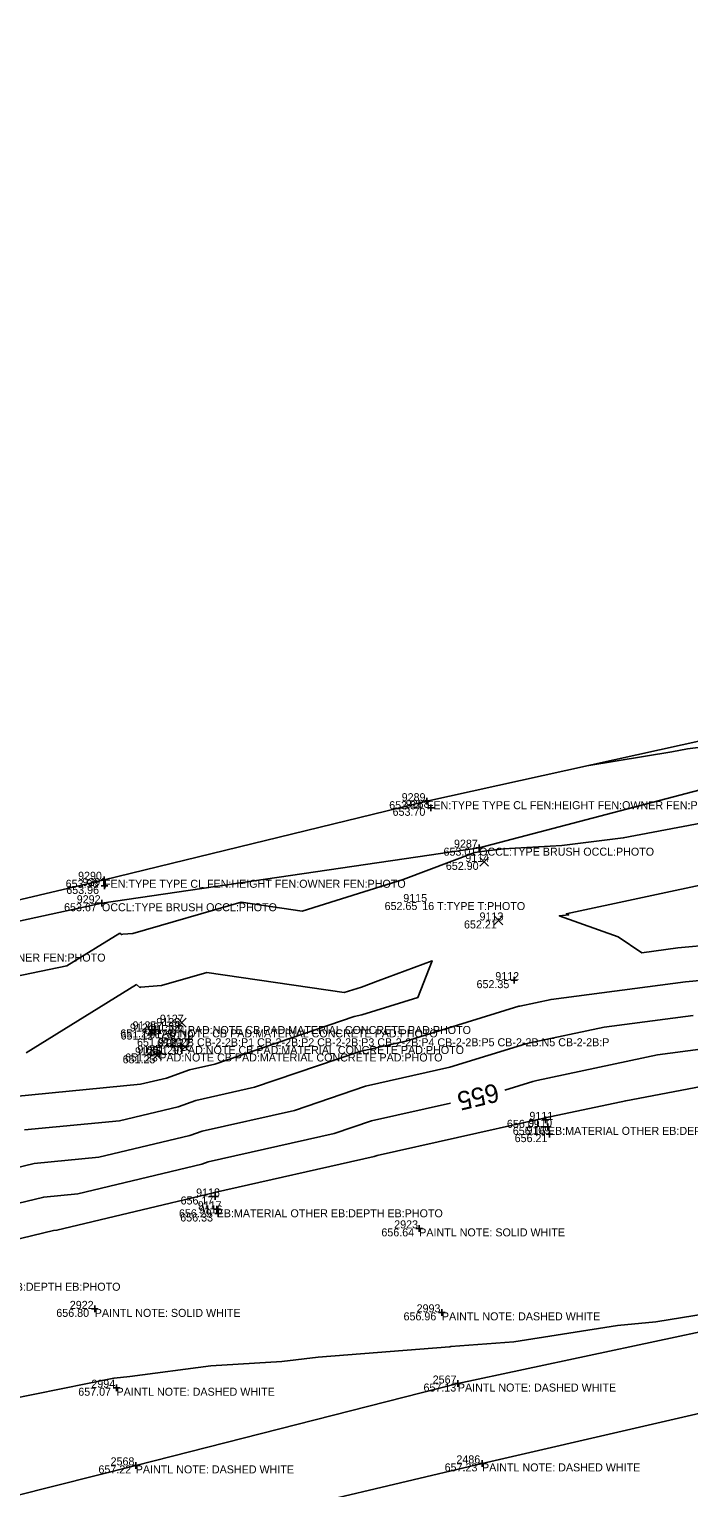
# Model space of a CAD drawing. Extents: x 2129350 to 2137777, y 657588 to 659885.
# Drawn here: x 2135656.4 to 2135755.2, y 659446.5 to 659665.1 of the extents above; entities that cross this region are included whole.
import ezdxf

# ---------------------------------------------------------------- set-up
doc = ezdxf.new("R2010")
doc.units = 0
for name, color, linetype in [('DT_X_Contour_Major', 7, 'Continuous'), ('DT_X_Contour_Minor', 7, 'Continuous'), ('DT_X_TIN_Hull', 7, 'Continuous'), ('PV_X_COP', 7, 'Continuous'), ('SV_X_Occupation_Line', 7, 'Continuous'), ('SV_X_Random_Point', 7, 'Continuous'), ('SV_X_Shot_Marker', 7, 'Continuous'), ('SV_X_Text_Comment', 7, 'Continuous'), ('SV_X_Text_Elevation', 7, 'Continuous'), ('SV_X_Text_Name', 7, 'Continuous')]:
    doc.layers.add(name, color=color, linetype=linetype)

msp = doc.modelspace()

# ---------------------------------------------------------------- linework, layer by layer
at = {"layer": 'DT_X_Contour_Major'}
for points in [[(2135727.64, 659506.08), (2135731.83, 659507.38), (2135732.4, 659507.5), (2135750.5, 659511.35), (2135756.96, 659512.2), (2135760.95, 659512.56), (2135778.58, 659516.39), (2135779.34, 659516.38), (2135779.57, 659516.67), (2135799.09, 659520.6), (2135803.99, 659522.09), (2135820.04, 659525.34), (2135824.72, 659526.79), (2135825.23, 659526.93)], [(2135622.15, 659481.56), (2135626.95, 659482.7), (2135633.24, 659484.36), (2135633.28, 659484.37), (2135634.13, 659484.57), (2135640.2, 659485.64), (2135658.54, 659490.04), (2135663.64, 659490.54), (2135682.22, 659494.99), (2135683.18, 659495.33), (2135702.06, 659499.57), (2135707.63, 659501.47), (2135719.47, 659504.12)]]:
    msp.add_lwpolyline(points, dxfattribs=at)
at = {"layer": 'DT_X_Contour_Minor'}
for points in [[(2135740.23, 659554.74), (2135752.63, 659556.79), (2135754.98, 659557.23), (2135767.96, 659558.84), (2135775.93, 659560.34), (2135800.46, 659563.99), (2135805.37, 659564.79), (2135817.17, 659566.56), (2135817.24, 659566.58), (2135819.34, 659566.79), (2135835.39, 659569.35), (2135852.41, 659572.08), (2135865.07, 659573.5), (2135868.47, 659574.64), (2135883.25, 659576.99), (2135908.34, 659580.76), (2135916.23, 659582.84), (2135921.51, 659582.97), (2135952.9, 659588.75)], [(2135669.96, 659529.61), (2135670.2, 659529.39), (2135670.37, 659529.44), (2135671.88, 659529.57), (2135688.13, 659534.24), (2135697.24, 659532.9), (2135712.4, 659537.67), (2135723.15, 659541.7), (2135724.19, 659541.83), (2135727.43, 659542.26), (2135736.16, 659542.75), (2135745.38, 659543.89), (2135809.6, 659556.05)], [(2135776.07, 659529.4), (2135777.12, 659530.7), (2135779.7, 659531.23), (2135801.22, 659537.77), (2135801.98, 659537.92), (2135812.8, 659541.29), (2135803.82, 659541.25), (2135794.71, 659544.91), (2135736.83, 659532.51), (2135737.21, 659532.34), (2135735.78, 659532.21), (2135744.59, 659529.05), (2135748.14, 659526.68), (2135753.56, 659527.4), (2135770.19, 659528.89), (2135772.63, 659529.42), (2135776.07, 659529.4)], [(2135482.61, 659472.37), (2135523.72, 659488.96), (2135531.59, 659492.61), (2135539.89, 659495.39), (2135561.37, 659503.64), (2135578.32, 659506.43), (2135590.31, 659510.53), (2135611.73, 659514.56), (2135624.89, 659515.75), (2135634.96, 659518.71), (2135647.27, 659521.66), (2135662.01, 659524.69), (2135669.96, 659529.61)], [(2135672.44, 659521.93), (2135672.94, 659521.48), (2135673.02, 659521.5), (2135676.16, 659521.78), (2135682.95, 659523.73), (2135703.55, 659520.69), (2135706.15, 659521.5), (2135708.66, 659522.45), (2135716.76, 659525.45), (2135714.6, 659519.94), (2135706.21, 659517.35), (2135705.03, 659517.09), (2135684.15, 659509.96), (2135680.4, 659509.12), (2135676.91, 659507.89), (2135673.03, 659506.96), (2135654.18, 659505.13)], [(2135767.11, 659523.45), (2135754.7, 659522.33), (2135734.56, 659519.67), (2135729.9, 659518.68), (2135729.75, 659518.65), (2135712.8, 659513.42), (2135705.9, 659511.88), (2135690.12, 659506.5), (2135681.32, 659504.52), (2135678.68, 659503.59), (2135669.9, 659501.48), (2135655.63, 659500.1)], [(2135655.88, 659511.68), (2135672.44, 659521.93)], [(2135644.2, 659491.97), (2135657.09, 659495.07), (2135666.77, 659496.01), (2135680.45, 659499.29), (2135682.25, 659499.93), (2135696.09, 659503.03), (2135706.76, 659506.68), (2135719.39, 659509.5), (2135730.79, 659513.01), (2135731.15, 659513.09), (2135742.53, 659515.51), (2135755.83, 659517.27)], [(2135636.2, 659479.3), (2135659.99, 659485.01), (2135660.5, 659485.06), (2135683.99, 659490.69), (2135684.1, 659490.73), (2135708.03, 659496.1), (2135708.5, 659496.26), (2135732.57, 659501.65), (2135732.87, 659501.74), (2135733.65, 659501.91), (2135745.75, 659504.48), (2135757.03, 659506.6)], [(2135649.25, 659458.92), (2135669.02, 659462.89), (2135669.05, 659462.9), (2135669.09, 659462.9), (2135671.43, 659463.12), (2135683.55, 659464.73), (2135694.23, 659465.4), (2135699.67, 659466.02), (2135719.35, 659467.6), (2135719.39, 659467.6), (2135719.54, 659467.62), (2135728.97, 659468.32), (2135744.5, 659470.77), (2135750.27, 659471.33), (2135769.32, 659474.45)]]:
    msp.add_lwpolyline(points, dxfattribs=at)
at = {"layer": 'DT_X_TIN_Hull'}
msp.add_lwpolyline([(2136327.06, 659665.12), (2136264.41, 659654.41), (2136169.64, 659637.49), (2136115.68, 659627.84), (2136075.39, 659620.57), (2136024.28, 659611.38), (2135971.61, 659601.78), (2135918.11, 659591.95), (2135868.49, 659582.14), (2135819.81, 659572.33), (2135778.89, 659563.26), (2135715.95, 659549.39), (2135667.57, 659537.61), (2135573.71, 659515.46), (2135530.59, 659503.78), (2135475.39, 659489.05)], dxfattribs=at)
at = {"layer": 'PV_X_COP'}
for points in [[(2136359.31, 659593.78), (2136309.46, 659585.92), (2136260.53, 659576.04), (2136210.8, 659566.61), (2136161.75, 659556.71), (2136112.4, 659546.93), (2136063.85, 659536.42), (2136014.78, 659526.2), (2135964.81, 659515.67), (2135916.24, 659504.84), (2135868.06, 659494.99), (2135818.67, 659484.5), (2135769.77, 659472.6), (2135720.59, 659462.09), (2135672.32, 659449.82), (2135623.94, 659437.59), (2135576.14, 659425.09), (2135527.35, 659412.34), (2135478.99, 659399.05)], [(2135482.21, 659388.12), (2135530.34, 659401.09), (2135578.79, 659413.34), (2135627.11, 659426.23), (2135675.26, 659438.52), (2135724.21, 659450.12), (2135773.35, 659461.44), (2135822.03, 659472.55), (2135870.37, 659483.68), (2135919.4, 659494.22), (2135968.26, 659505.22), (2136017.63, 659514.84), (2136066.84, 659525.26), (2136115.91, 659535.55), (2136164.93, 659545.45), (2136213.86, 659555.95), (2136262.67, 659564.74), (2136312.74, 659573.59)]]:
    msp.add_lwpolyline(points, dxfattribs=at)
at = {"layer": 'SV_X_Occupation_Line'}
msp.add_lwpolyline([(2136327.74, 659661.3), (2136269.81, 659650.91), (2136220.39, 659644.98), (2136170.3, 659635.97), (2136115.65, 659626.94), (2136073.74, 659616.81), (2136070.83, 659613.91), (2136021.06, 659606.27), (2135972, 659597.29), (2135920.21, 659589.11), (2135869.35, 659580.39), (2135820.1, 659570.83), (2135779.9, 659557.12), (2135723.78, 659542.42), (2135667.26, 659534.09), (2135623.04, 659524.52), (2135575.49, 659512.31), (2135534.55, 659493.1), (2135521.13, 659478.54), (2135484.79, 659487.2)], dxfattribs=at)
at = {"layer": 'SV_X_Random_Point'}
for p, q in [((2135723.87, 659539.63), (2135725.2, 659540.96)), ((2135723.87, 659540.96), (2135725.2, 659539.63)), ((2135726.01, 659530.84), (2135727.34, 659532.18)), ((2135726.01, 659532.18), (2135727.34, 659530.84)), ((2135678.57, 659515.52), (2135679.9, 659516.86)), ((2135678.57, 659516.86), (2135679.9, 659515.52)), ((2135674.07, 659514.19), (2135675.4, 659515.53)), ((2135674.07, 659515.53), (2135675.4, 659514.19)), ((2135679.04, 659511.87), (2135680.38, 659513.21)), ((2135679.04, 659513.21), (2135680.38, 659511.87)), ((2135674.84, 659510.62), (2135676.18, 659511.96)), ((2135674.84, 659511.96), (2135676.18, 659510.62))]:
    msp.add_line(p, q, dxfattribs=at)
at = {"layer": 'SV_X_Shot_Marker'}
for p, q in [((2135715.45, 659549.39), (2135716.45, 659549.39)), ((2135715.95, 659549.89), (2135715.95, 659548.89)), ((2135715.95, 659549.39), (2135715.95, 659549.39)), ((2135716.06, 659548.4), (2135717.06, 659548.4)), ((2135716.56, 659548.9), (2135716.56, 659547.9)), ((2135716.56, 659548.4), (2135716.56, 659548.4)), ((2135723.78, 659542.92), (2135723.78, 659541.92)), ((2135723.28, 659542.42), (2135724.28, 659542.42)), ((2135723.78, 659542.42), (2135723.78, 659542.42)), ((2135667.07, 659537.61), (2135668.07, 659537.61)), ((2135667.16, 659536.69), (2135668.16, 659536.69)), ((2135667.57, 659538.11), (2135667.57, 659537.11)), ((2135667.57, 659537.61), (2135667.57, 659537.61)), ((2135667.66, 659537.19), (2135667.66, 659536.19)), ((2135667.66, 659536.69), (2135667.66, 659536.69)), ((2135666.76, 659534.09), (2135667.76, 659534.09)), ((2135667.26, 659534.59), (2135667.26, 659533.59)), ((2135667.26, 659534.09), (2135667.26, 659534.09)), ((2135728.53, 659522.56), (2135729.53, 659522.56)), ((2135729.03, 659523.06), (2135729.03, 659522.06)), ((2135729.03, 659522.56), (2135729.03, 659522.56)), ((2135674.63, 659515.18), (2135675.63, 659515.18)), ((2135675.13, 659515.68), (2135675.13, 659514.68)), ((2135675.13, 659515.18), (2135675.13, 659515.18)), ((2135678.27, 659515.69), (2135679.27, 659515.69)), ((2135678.77, 659516.19), (2135678.77, 659515.19)), ((2135678.77, 659515.69), (2135678.77, 659515.69)), ((2135678.57, 659512.69), (2135679.57, 659512.69)), ((2135679.07, 659513.19), (2135679.07, 659512.19)), ((2135679.07, 659512.69), (2135679.07, 659512.69)), ((2135679.77, 659513.69), (2135680.77, 659513.69)), ((2135680.27, 659514.19), (2135680.27, 659513.19)), ((2135680.27, 659513.69), (2135680.27, 659513.69)), ((2135675.35, 659511.57), (2135676.35, 659511.57)), ((2135675.85, 659512.07), (2135675.85, 659511.07)), ((2135675.85, 659511.57), (2135675.85, 659511.57)), ((2135733.22, 659501.62), (2135734.22, 659501.62)), ((2135733.72, 659502.12), (2135733.72, 659501.12)), ((2135733.72, 659501.62), (2135733.72, 659501.62)), ((2135733.58, 659500.57), (2135734.58, 659500.57)), ((2135733.8, 659499.47), (2135734.8, 659499.47)), ((2135734.08, 659501.07), (2135734.08, 659500.07)), ((2135734.08, 659500.57), (2135734.08, 659500.57)), ((2135734.3, 659499.97), (2135734.3, 659498.97)), ((2135734.3, 659499.47), (2135734.3, 659499.47)), ((2135684.23, 659490.63), (2135684.23, 659489.63)), ((2135683.73, 659490.13), (2135684.73, 659490.13)), ((2135683.95, 659488.21), (2135684.95, 659488.21)), ((2135684.23, 659490.13), (2135684.23, 659490.13)), ((2135684.45, 659488.71), (2135684.45, 659487.71)), ((2135684.45, 659488.21), (2135684.45, 659488.21)), ((2135684.17, 659487.58), (2135685.17, 659487.58)), ((2135684.67, 659488.08), (2135684.67, 659487.08)), ((2135684.67, 659487.58), (2135684.67, 659487.58)), ((2135714.3, 659485.35), (2135715.3, 659485.35)), ((2135714.8, 659485.85), (2135714.8, 659484.85)), ((2135714.8, 659485.35), (2135714.8, 659485.35)), ((2135665.68, 659473.28), (2135666.68, 659473.28)), ((2135666.18, 659473.78), (2135666.18, 659472.78)), ((2135666.18, 659473.28), (2135666.18, 659473.28)), ((2135718.2, 659473.26), (2135718.2, 659472.26)), ((2135717.7, 659472.76), (2135718.7, 659472.76)), ((2135718.2, 659472.76), (2135718.2, 659472.76)), ((2135669.44, 659461.96), (2135669.44, 659460.96)), ((2135720.09, 659462.09), (2135721.09, 659462.09)), ((2135720.59, 659462.59), (2135720.59, 659461.59)), ((2135720.59, 659462.09), (2135720.59, 659462.09)), ((2135668.94, 659461.46), (2135669.94, 659461.46)), ((2135669.44, 659461.46), (2135669.44, 659461.46)), ((2135671.82, 659449.82), (2135672.82, 659449.82)), ((2135672.32, 659450.32), (2135672.32, 659449.32)), ((2135672.32, 659449.82), (2135672.32, 659449.82)), ((2135723.71, 659450.12), (2135724.71, 659450.12)), ((2135724.21, 659450.62), (2135724.21, 659449.62)), ((2135724.21, 659450.12), (2135724.21, 659450.12))]:
    msp.add_line(p, q, dxfattribs=at)

# ---------------------------------------------------------------- texts
at = {"layer": 'DT_X_Contour_Major'}
msp.add_text('655', height=2.8, rotation=193.5345, dxfattribs=at).set_placement((2135726.36, 659507.15))
at = {"layer": 'SV_X_Text_Comment'}
for s, p in [('FEN:TYPE TYPE CL FEN:HEIGHT FEN:OWNER FEN:PHOTO', (2135715.95, 659548.19)), ('OCCL:TYPE BRUSH OCCL:PHOTO', (2135723.78, 659541.22)), ('FEN:TYPE TYPE CL FEN:HEIGHT FEN:OWNER FEN:PHOTO', (2135667.57, 659536.41)), ('OCCL:TYPE BRUSH OCCL:PHOTO', (2135667.26, 659532.89)), ('16 T:TYPE T:PHOTO', (2135715.25, 659533.07)), ('FEN:TYPE TYPE CL FEN:HEIGHT FEN:OWNER FEN:PHOTO', (2135622.59, 659525.34)), ('PAD:NOTE CB PAD:MATERIAL CONCRETE PAD:PHOTO', (2135675.13, 659513.98)), ('4 PAD:NOTE CB PAD:MATERIAL CONCRETE PAD:PHOTO', (2135678.77, 659514.49)), ('2-2B CB-2-2B:P1 CB-2-2B:P2 CB-2-2B:P3 CB-2-2B:P4 CB-2-2B:P5 CB-2-2B:N5 CB-2-2B:P', (2135677.66, 659512.65)), ('PAD:NOTE CB PAD:MATERIAL CONCRETE PAD:PHOTO', (2135679.07, 659511.49)), ('PAD:NOTE CB PAD:MATERIAL CONCRETE PAD:PHOTO', (2135675.85, 659510.37)), ('EB:MATERIAL OTHER EB:DEPTH EB:PHOTO', (2135734.08, 659499.37)), ('EB:MATERIAL OTHER EB:DEPTH EB:PHOTO', (2135684.45, 659487.01)), ('PAINTL NOTE: SOLID WHITE', (2135714.8, 659484.15)), ('EB:MATERIAL OTHER EB:DEPTH EB:PHOTO', (2135636.15, 659476)), ('PAINTL NOTE: SOLID WHITE', (2135666.18, 659472.08)), ('PAINTL NOTE: DASHED WHITE', (2135718.2, 659471.56)), ('PAINTL NOTE: DASHED WHITE', (2135720.59, 659460.89)), ('PAINTL NOTE: DASHED WHITE', (2135669.44, 659460.26)), ('PAINTL NOTE: DASHED WHITE', (2135672.32, 659448.62)), ('PAINTL NOTE: DASHED WHITE', (2135724.21, 659448.92))]:
    msp.add_text(s, height=1.2, dxfattribs=at).set_placement(p)
at = {"layer": 'SV_X_Text_Elevation'}
for s, p in [('653.84', (2135710.3, 659548.19)), ('653.70', (2135710.81, 659547.2)), ('653.01', (2135718.44, 659541.22)), ('652.90', (2135718.79, 659539.09)), ('653.96', (2135661.82, 659536.41)), ('653.96', (2135661.91, 659535.49)), ('653.67', (2135661.58, 659532.89)), ('652.65', (2135709.61, 659533.07)), ('652.21', (2135721.51, 659530.31)), ('652.35', (2135723.39, 659521.36)), ('651.24', (2135670, 659513.98)), ('651.12', (2135670.05, 659513.66)), ('651.28', (2135673.61, 659514.49)), ('651.32', (2135674.05, 659514.99)), ('651.27', (2135672.51, 659512.65)), ('651.29', (2135673.91, 659511.49)), ('651.30', (2135674.42, 659511.34)), ('651.31', (2135675.51, 659512.49)), ('651.25', (2135670.36, 659510.09)), ('651.23', (2135670.71, 659510.37)), ('656.09', (2135727.94, 659500.42)), ('656.16', (2135728.82, 659499.37)), ('656.21', (2135729.1, 659498.28)), ('656.29', (2135678.8, 659487.01)), ('656.17', (2135679.04, 659488.93)), ('656.33', (2135678.99, 659486.38)), ('656.64', (2135709.13, 659484.15)), ('656.80', (2135660.42, 659472.08)), ('656.96', (2135712.45, 659471.56)), ('657.13', (2135715.44, 659460.89)), ('657.07', (2135663.71, 659460.26)), ('657.22', (2135666.73, 659448.62)), ('657.23', (2135718.61, 659448.92))]:
    msp.add_text(s, height=1.2, dxfattribs=at).set_placement(p)
at = {"layer": 'SV_X_Text_Name'}
for s, p in [('9289', (2135712.17, 659549.39)), ('9288', (2135712.78, 659548.4)), ('9287', (2135720.01, 659542.42)), ('9114', (2135721.7, 659540.29)), ('9290', (2135663.68, 659537.61)), ('9291', (2135664.31, 659536.69)), ('9292', (2135663.48, 659534.09)), ('9115', (2135712.41, 659534.27)), ('9113', (2135723.84, 659531.51)), ('9112', (2135726.2, 659522.56)), ('9126', (2135675.4, 659515.69)), ('9127', (2135675.94, 659516.19)), ('9124', (2135671.45, 659514.86)), ('9125', (2135671.84, 659515.18)), ('9128', (2135674.36, 659513.84)), ('9119', (2135677.41, 659513.69)), ('9123', (2135672.21, 659511.29)), ('9122', (2135672.57, 659511.57)), ('9120', (2135675.67, 659512.69)), ('9121', (2135676.85, 659512.54)), ('9110', (2135731.14, 659500.57)), ('9111', (2135731.31, 659501.62)), ('9109', (2135730.87, 659499.47)), ('9118', (2135681.37, 659490.13)), ('9117', (2135681.61, 659488.21)), ('9116', (2135681.75, 659487.58)), ('2923', (2135711.05, 659485.35)), ('2922', (2135662.44, 659473.28)), ('2993', (2135714.41, 659472.76)), ('2994', (2135665.67, 659461.46)), ('2567', (2135716.82, 659462.09)), ('2568', (2135668.55, 659449.82)), ('2486', (2135720.37, 659450.12))]:
    msp.add_text(s, height=1.2, dxfattribs=at).set_placement(p)

doc.saveas('drawing.dxf')
